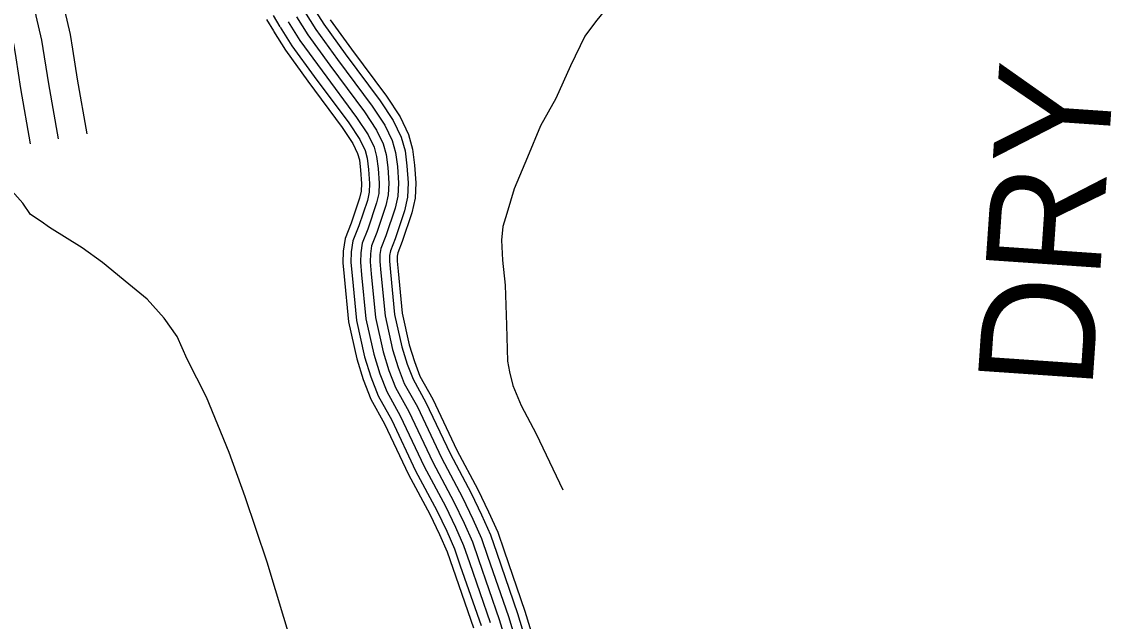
# Model space of a CAD drawing. Extents: x 1551132 to 1791609, y 378168 to 563823.
# Drawn here: x 1601513 to 1605022, y 411145 to 413073 of the extents above; entities that cross this region are included whole.
import ezdxf

# ---------------------------------------------------------------- set-up
doc = ezdxf.new("R2010")
doc.units = 0
for name, color, linetype in [('DESIGN - ROW - Right-of-Way and Easement Labels', 7, 'Continuous'), ('DESIGN - TRANSPORTATION - Text', 7, 'Continuous'), ('SURVEY - PROPERTY - Owners', 7, 'Continuous'), ('SURVEY - TRANSPORTATION - Roads', 7, 'Continuous')]:
    doc.layers.add(name, color=color, linetype=linetype)

msp = doc.modelspace()

# ---------------------------------------------------------------- linework, layer by layer
at = {"layer": 'DESIGN - TRANSPORTATION - Text'}
for points in [[(1603407.493, 413130.196), (1603360.636, 413072.82), (1603325.953, 413027.277), (1603280.504, 412931.799), (1603232.897, 412826.347), (1603183.573, 412738.953), (1603142.032, 412637.408), (1603098.483, 412535.897), (1603075.267, 412456.112), (1603062.625, 412414.227), (1603057.951, 412370.218), (1603060.95, 412306.058), (1603069.7, 412225.781), (1603073.717, 412097.486), (1603077.908, 411981.208), (1603083.383, 411947.065), (1603094.683, 411902.806), (1603121.674, 411838.271), (1603170.231, 411747.36), (1603255.395, 411567.722)], [(1602383.474, 411067.425), (1602303.668, 411335.14), (1602232.953, 411544.612), (1602181.204, 411687.674), (1602107.997, 411865.129), (1602045.941, 411988.307), (1602013.091, 412060.942), (1601972.026, 412119.686), (1601917.002, 412180.645), (1601857.795, 412229.647), (1601772.931, 412299.082), (1601707.699, 412346.175), (1601602.785, 412411.918), (1601575.085, 412430.377), (1601541.453, 412452.936), (1601516.037, 412489.395), (1601482.654, 412527.979)]]:
    msp.add_lwpolyline(points, dxfattribs=at)
at = {"layer": 'SURVEY - PROPERTY - Owners'}
for points in [[(1601549.812, 414912.684), (1601431.223, 414613.284), (1601388.266, 414463.239), (1601379.749, 414437.663), (1601308.234, 414222.907), (1601273.018, 414086.545), (1601245.877, 413962.617), (1601243.044, 413938.075), (1601238.319, 413897.174), (1601231.894, 413829.688), (1601241.119, 413752.345), (1601249.394, 413714.427), (1601261.943, 413653.417), (1601320.325, 413501.355), (1601353.608, 413414.569), (1601384.449, 413334.167), (1601433.956, 413220.756), (1601456.93, 413153.321), (1601468.996, 413075.185), (1601487.779, 412996.717), (1601493.896, 412957.341), (1601509.17, 412858.83), (1601540.578, 412681.083)], [(1601634.144, 414879.275), (1601517.196, 414584.025), (1601474.939, 414436.413), (1601395.282, 414197.207), (1601361.266, 414065.495), (1601335.459, 413947.675), (1601328.534, 413887.673), (1601323.117, 413830.772), (1601330.667, 413767.429), (1601338.133, 413733.244), (1601349.291, 413678.976), (1601405.007, 413533.856), (1601468.405, 413368.576), (1601518.595, 413253.59), (1601545.361, 413175.038), (1601558.078, 413092.694), (1601576.852, 413014.259), (1601598.66, 412873.672), (1601629.901, 412696.867)], [(1601666.885, 414706.487), (1601606.569, 414553.616), (1601565.037, 414408.529), (1601555.27, 414379.211), (1601485.763, 414170.489), (1601452.997, 414043.611), (1601428.581, 413932.141), (1601426.815, 413916.866), (1601422.306, 413877.798), (1601417.94, 413831.897), (1601423.756, 413783.104), (1601430.373, 413752.803), (1601440.089, 413705.552), (1601493.038, 413567.64), (1601526.329, 413480.838), (1601555.678, 413404.344), (1601606.577, 413287.716), (1601637.284, 413197.614), (1601650.676, 413110.895), (1601669.442, 413032.493), (1601676.7, 412985.708), (1601691.683, 412889.106), (1601722.749, 412713.276)], [(1602397.5, 413089.72), (1602434.574, 413031.043), (1602505.022, 412933.782), (1602616.628, 412783.787), (1602655.694, 412725.077), (1602676.993, 412680.667), (1602686.459, 412646.458), (1602691.801, 412604.299), (1602695.026, 412554.156), (1602693.467, 412516.738), (1602685.918, 412482.171), (1602656.852, 412395.768), (1602639.935, 412352.642), (1602635.769, 412326.958), (1602635.135, 412300.624), (1602638.544, 412262.506), (1602652.36, 412122.036), (1602676.634, 412011.458), (1602695.684, 411951.057), (1602716.833, 411896.63), (1602759.616, 411819.828), (1602837.03, 411656.341), (1602905.02, 411529.062), (1602937.936, 411460.427), (1602964.985, 411399.901), (1602984.093, 411343.499), (1603051.058, 411150.119), (1603111.94, 410950.814)]]:
    msp.add_lwpolyline(points, dxfattribs=at)
at = {"layer": 'SURVEY - TRANSPORTATION - Roads'}
for points in [[(1602322.268, 413093.795), (1602344.651, 413057.302)], [(1602423.708, 413106.278), (1602460.257, 413048.435), (1602530.013, 412952.133), (1602641.986, 412801.637), (1602682.701, 412740.444), (1602706.134, 412691.593), (1602716.934, 412652.575), (1602722.675, 412607.249), (1602726.067, 412554.506), (1602724.325, 412512.755), (1602715.842, 412473.895), (1602685.993, 412385.16), (1602670.001, 412344.409), (1602666.71, 412324.091), (1602666.168, 412301.632), (1602669.41, 412265.407), (1602683.034, 412126.895), (1602706.617, 412019.458), (1602724.941, 411961.349), (1602744.958, 411909.847), (1602787.198, 411834.02), (1602864.73, 411670.283), (1602932.678, 411543.079), (1602966.069, 411473.461), (1602993.876, 411411.226), (1603013.418, 411353.549), (1603080.541, 411159.719), (1603141.048, 410961.648)], [(1602449.915, 413122.837), (1602485.939, 413065.827), (1602554.996, 412970.475), (1602667.343, 412819.496), (1602709.717, 412755.811), (1602735.275, 412702.51), (1602747.408, 412658.684), (1602753.549, 412610.191), (1602757.108, 412554.856), (1602755.191, 412508.771), (1602745.766, 412465.62), (1602715.125, 412374.551), (1602700.076, 412336.167), (1602697.651, 412321.225), (1602697.201, 412302.649), (1602700.267, 412268.298), (1602713.7, 412131.753), (1602736.6, 412027.459), (1602754.207, 411971.632), (1602773.074, 411923.073), (1602814.773, 411848.212), (1602892.421, 411684.233), (1602960.336, 411557.088), (1602994.201, 411486.486), (1603022.776, 411422.551), (1603042.75, 411363.591), (1603110.015, 411169.328), (1603170.147, 410972.473)], [(1602301.202, 413080.869), (1602323.585, 413044.377)], [(1602371.292, 413073.161), (1602408.891, 413013.651), (1602480.031, 412915.432), (1602591.27, 412765.936), (1602628.686, 412709.71), (1602647.852, 412669.742), (1602655.985, 412640.341), (1602660.927, 412601.349), (1602663.985, 412553.806), (1602662.61, 412520.722), (1602655.993, 412490.446), (1602627.711, 412406.377), (1602609.869, 412360.876), (1602604.828, 412329.825), (1602604.103, 412299.616), (1602607.678, 412259.606), (1602621.686, 412117.178), (1602646.652, 412003.458), (1602666.426, 411940.765), (1602688.709, 411883.413), (1602732.033, 411805.636), (1602809.331, 411642.399), (1602877.363, 411515.045), (1602909.803, 411447.393), (1602936.094, 411388.575), (1602954.769, 411333.449), (1603021.576, 411140.519)], [(1602397.5, 413089.72), (1602434.574, 413031.043), (1602505.022, 412933.782), (1602616.628, 412783.787), (1602655.694, 412725.077), (1602676.993, 412680.667), (1602686.459, 412646.458), (1602691.801, 412604.299), (1602695.026, 412554.156), (1602693.467, 412516.738), (1602685.918, 412482.171), (1602656.852, 412395.768), (1602639.935, 412352.642), (1602635.769, 412326.958), (1602635.135, 412300.624), (1602638.544, 412262.506), (1602652.36, 412122.036), (1602676.634, 412011.458), (1602695.684, 411951.057), (1602716.833, 411896.63), (1602759.616, 411819.828), (1602837.03, 411656.341), (1602905.02, 411529.062), (1602937.936, 411460.427), (1602964.985, 411399.901), (1602984.093, 411343.499), (1603051.058, 411150.119), (1603111.94, 410950.814)], [(1602397.5, 413089.72), (1602434.574, 413031.043), (1602505.022, 412933.782), (1602616.628, 412783.787), (1602655.694, 412725.077), (1602676.993, 412680.667), (1602686.459, 412646.458), (1602691.801, 412604.299), (1602695.026, 412554.156), (1602693.467, 412516.738), (1602685.918, 412482.171), (1602656.852, 412395.768), (1602639.935, 412352.642), (1602635.769, 412326.958), (1602635.135, 412300.624), (1602638.544, 412262.506), (1602652.36, 412122.036), (1602676.634, 412011.458), (1602695.684, 411951.057), (1602716.833, 411896.63), (1602759.616, 411819.828), (1602837.03, 411656.341), (1602905.02, 411529.062), (1602937.936, 411460.427), (1602964.985, 411399.901), (1602984.093, 411343.499), (1603051.058, 411150.119), (1603111.94, 410950.814)], [(1602506.414, 413079.686), (1602574.921, 412985.1), (1602687.559, 412833.73), (1602731.25, 412768.061), (1602758.508, 412711.227), (1602771.699, 412663.559), (1602778.166, 412612.541), (1602781.857, 412555.139), (1602779.79, 412505.596), (1602769.624, 412459.02), (1602738.358, 412366.093), (1602724.05, 412329.608), (1602722.317, 412318.933), (1602721.942, 412303.449), (1602724.883, 412270.615), (1602738.158, 412135.628), (1602760.499, 412033.842), (1602777.532, 411979.832), (1602795.498, 411933.615), (1602836.764, 411859.529), (1602914.503, 411695.35), (1602982.393, 411568.263), (1603016.626, 411496.878), (1603045.809, 411431.576), (1603066.133, 411371.6), (1603133.523, 411176.986), (1603193.355, 410981.106)], [(1602323.351, 413042.86), (1602361.909, 412981.834), (1602434.315, 412881.864), (1602544.879, 412733.269), (1602579.262, 412681.601), (1602594.537, 412649.758), (1602600.236, 412629.158), (1602604.445, 412595.965), (1602607.195, 412553.164), (1602606.145, 412528.005), (1602601.253, 412505.588), (1602574.404, 412425.786), (1602554.854, 412375.943), (1602548.221, 412335.075), (1602547.329, 412297.766), (1602551.212, 412254.306), (1602565.57, 412108.294), (1602591.803, 411988.816), (1602612.894, 411921.947), (1602637.268, 411859.221), (1602681.576, 411779.669), (1602758.665, 411616.881), (1602826.755, 411489.411), (1602858.338, 411423.559), (1602883.229, 411367.858), (1602901.112, 411315.073), (1602967.644, 411122.943)], [(1602345.084, 413056.602), (1602383.208, 412996.259), (1602455.048, 412897.09), (1602565.912, 412748.077), (1602601.67, 412694.343), (1602618.711, 412658.825), (1602625.511, 412634.233), (1602630.052, 412598.407), (1602632.944, 412553.456), (1602631.744, 412524.705), (1602626.069, 412498.721), (1602598.578, 412416.985), (1602579.795, 412369.118), (1602573.887, 412332.692), (1602573.07, 412298.599), (1602576.82, 412256.715), (1602591.02, 412112.319), (1602616.669, 411995.458), (1602637.16, 411930.481), (1602660.593, 411870.188), (1602704.458, 411791.444), (1602781.64, 411628.448), (1602849.705, 411501.037), (1602881.671, 411434.368), (1602907.195, 411377.25), (1602925.436, 411323.407), (1602992.101, 411130.91)]]:
    msp.add_lwpolyline(points, dxfattribs=at)

# ---------------------------------------------------------------- texts
at = {"layer": 'DESIGN - ROW - Right-of-Way and Easement Labels'}
msp.add_text('DRY', height=370.0097, rotation=86.080067, dxfattribs=at).set_placement((1604959.989, 411884.798))

doc.saveas('drawing.dxf')
